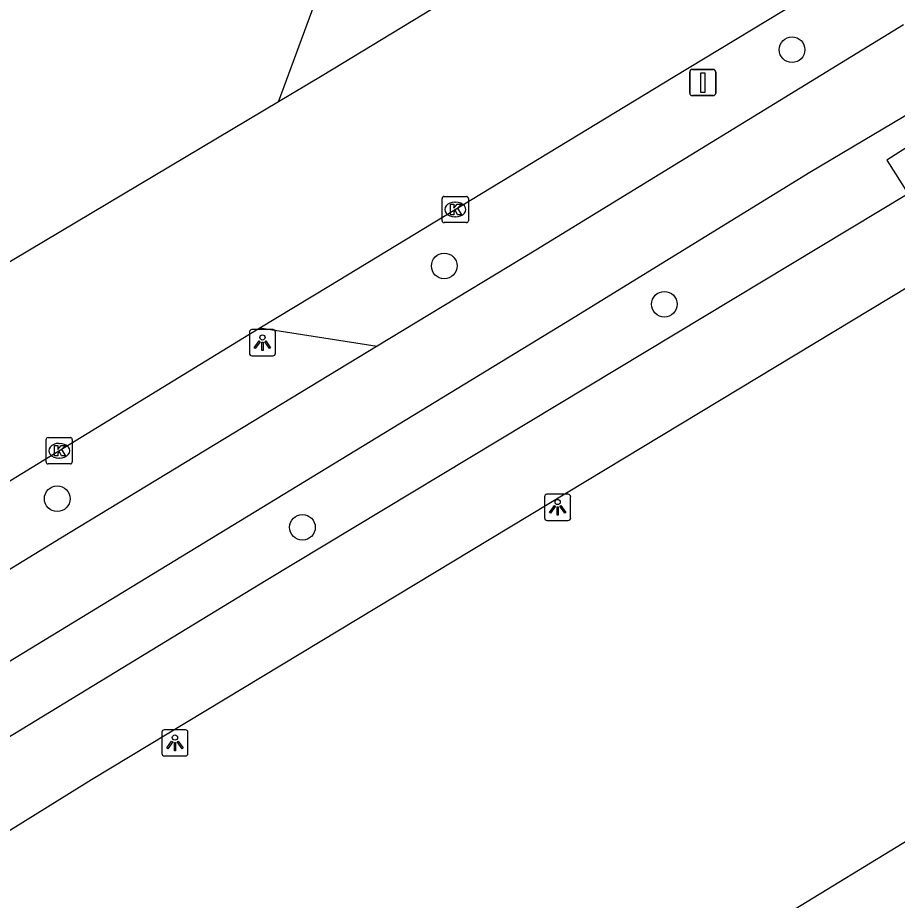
# Model space of a CAD drawing. Extents: x 158838 to 160074, y 386376 to 387776.
# Drawn here: x 159072.17 to 159105.7, y 387324.37 to 387358.04 of the extents above; entities that cross this region are included whole.
import ezdxf

# ---------------------------------------------------------------- set-up
doc = ezdxf.new("R2010")
doc.units = 0
for name, color, linetype in [('IMGEO_Berm_groen', 7, 'Continuous'), ('IMGEO_Boom', 7, 'Continuous'), ('IMGEO_Fietspad_gesloten', 7, 'Continuous'), ('IMGEO_Kolk', 7, 'Continuous'), ('IMGEO_Lichtpunt', 7, 'Continuous'), ('IMGEO_Pand', 7, 'Continuous'), ('IMGEO_Rijbaan_lokaal_gesloten', 7, 'Continuous'), ('IMGEO_Verkeersbordpaal', 7, 'Continuous'), ('IMGEO_Voetpad_open', 7, 'Continuous')]:
    doc.layers.add(name, color=color, linetype=linetype)

msp = doc.modelspace()

# ---------------------------------------------------------------- linework, layer by layer
at = {"layer": 'IMGEO_Berm_groen'}
for points in [[(159082.121, 387354.832), (159086.57, 387366.93)], [(159081.404, 387346.202), (159085.878, 387345.504)]]:
    msp.add_lwpolyline(points, dxfattribs=at)
at = {"layer": 'IMGEO_Boom'}
for centre in [(159101.687, 387356.814), (159088.431, 387348.567), (159096.819, 387347.106), (159073.682, 387339.689), (159083.027, 387338.598)]:
    msp.add_circle(centre, 0.489, dxfattribs=at)
at = {"layer": 'IMGEO_Fietspad_gesloten'}
for points in [[(159105.933, 387357.76), (159091.917, 387349.171), (159085.878, 387345.504)], [(158882.663, 387216.595), (158886.707, 387219.193), (158889.972, 387221.282), (158892.898, 387223.139), (158895.416, 387224.734), (158916.44, 387237.845), (158936.096, 387250), (158940.44, 387252.686), (158964.997, 387267.65), (158990.539, 387283.301), (159000, 387289.123), (159015.14, 387298.44), (159028.997, 387307.001), (159034.197, 387310.214), (159071.827, 387333.463), (159093.051, 387346.414), (159102.369, 387352.144), (159107.585, 387355.244)], [(159085.878, 387345.504), (159073.819, 387338.182), (159055.25, 387326.809), (159054.072, 387326.084)]]:
    msp.add_lwpolyline(points, dxfattribs=at)
at = {"layer": 'IMGEO_Kolk'}
for p, q in [((159088.349, 387350.292), (159088.349, 387351.144)), ((159088.424, 387351.218), (159089.276, 387351.218)), ((159088.837, 387350.998), (159088.862, 387350.998)), ((159089.35, 387351.144), (159089.35, 387350.292)), ((159088.86, 387350.438), (159088.835, 387350.438)), ((159089.276, 387350.218), (159088.424, 387350.218)), ((159073.256, 387341.093), (159073.256, 387341.945)), ((159073.331, 387342.019), (159074.183, 387342.019)), ((159074.257, 387341.945), (159074.257, 387341.093)), ((159073.744, 387341.799), (159073.769, 387341.799)), ((159073.767, 387341.239), (159073.742, 387341.239)), ((159074.183, 387341.019), (159073.331, 387341.019))]:
    msp.add_line(p, q, dxfattribs=at)
for points in [[(159088.349, 387350.292), (159088.349, 387351.144)], [(159088.424, 387351.218), (159089.276, 387351.218)], [(159089.35, 387351.144), (159089.35, 387350.292)], [(159088.67, 387350.918), (159088.793, 387350.918), (159088.793, 387350.767), (159088.923, 387350.918), (159089.087, 387350.918), (159088.941, 387350.767), (159089.094, 387350.518), (159088.942, 387350.518), (159088.857, 387350.682), (159088.793, 387350.615), (159088.793, 387350.518), (159088.67, 387350.518), (159088.67, 387350.918)], [(159089.276, 387350.218), (159088.424, 387350.218)], [(159073.256, 387341.093), (159073.256, 387341.945)], [(159073.331, 387342.019), (159074.183, 387342.019)], [(159074.257, 387341.945), (159074.257, 387341.093)], [(159073.577, 387341.719), (159073.7, 387341.719), (159073.7, 387341.568), (159073.83, 387341.719), (159073.994, 387341.719), (159073.848, 387341.568), (159074.001, 387341.319), (159073.849, 387341.319), (159073.764, 387341.483), (159073.7, 387341.416), (159073.7, 387341.319), (159073.577, 387341.319), (159073.577, 387341.719)], [(159074.183, 387341.019), (159073.331, 387341.019)]]:
    msp.add_lwpolyline(points, dxfattribs=at)
for centre, start, end in [((159088.426, 387351.142), 91.552, 178.448), ((159088.426, 387351.142), 91.552, 178.448), ((159089.274, 387351.142), 1.552, 88.448), ((159089.274, 387351.142), 1.552, 88.448), ((159088.426, 387350.294), 181.552, 268.448), ((159088.426, 387350.294), 181.552, 268.448), ((159089.274, 387350.294), 271.552, 358.448), ((159089.274, 387350.294), 271.552, 358.448), ((159073.333, 387341.943), 91.552, 178.448), ((159073.333, 387341.943), 91.552, 178.448), ((159074.181, 387341.943), 1.552, 88.448), ((159074.181, 387341.943), 1.552, 88.448), ((159073.333, 387341.095), 181.552, 268.448), ((159073.333, 387341.095), 181.552, 268.448), ((159074.181, 387341.095), 271.552, 358.448), ((159074.181, 387341.095), 271.552, 358.448)]:
    msp.add_arc(centre, 0.0765, start, end, dxfattribs=at)
for centre, major_axis, ratio, start_param, end_param in [((159088.836, 387350.718), (-0.387, 0.002), 0.722429, 4.712389, 7.853982), ((159088.861, 387350.718), (-0.39, 0.002), 0.717154, 1.570796, 4.712389), ((159073.743, 387341.519), (-0.387, 0.002), 0.722429, 4.712389, 7.853982), ((159073.768, 387341.519), (-0.39, 0.002), 0.717154, 1.570796, 4.712389)]:
    msp.add_ellipse(centre, major_axis=major_axis, ratio=ratio, start_param=start_param, end_param=end_param, dxfattribs=at)
at = {"layer": 'IMGEO_Lichtpunt'}
for p, q in [((159081.004, 387346.043), (159081.004, 387345.236)), ((159081.004, 387346.043), (159081.004, 387345.236)), ((159081.906, 387346.138), (159081.098, 387346.138)), ((159081.906, 387346.138), (159081.098, 387346.138)), ((159082, 387345.236), (159082, 387346.043)), ((159082, 387345.236), (159082, 387346.043)), ((159081.098, 387345.142), (159081.906, 387345.142)), ((159081.098, 387345.142), (159081.906, 387345.142)), ((159093.155, 387339.859), (159092.347, 387339.859)), ((159093.155, 387339.859), (159092.347, 387339.859)), ((159092.253, 387339.764), (159092.253, 387338.957)), ((159092.253, 387339.764), (159092.253, 387338.957)), ((159093.249, 387338.957), (159093.249, 387339.764)), ((159093.249, 387338.957), (159093.249, 387339.764)), ((159092.347, 387338.863), (159093.155, 387338.863)), ((159092.347, 387338.863), (159093.155, 387338.863)), ((159077.669, 387330.781), (159077.669, 387329.974)), ((159077.669, 387330.781), (159077.669, 387329.974)), ((159078.571, 387330.876), (159077.763, 387330.876)), ((159078.571, 387330.876), (159077.763, 387330.876)), ((159078.665, 387329.974), (159078.665, 387330.781)), ((159078.665, 387329.974), (159078.665, 387330.781)), ((159077.763, 387329.88), (159078.571, 387329.88)), ((159077.763, 387329.88), (159078.571, 387329.88))]:
    msp.add_line(p, q, dxfattribs=at)
for points in [[(159081.378, 387345.707), (159081.417, 387345.679), (159081.229, 387345.417), (159081.191, 387345.444), (159081.378, 387345.707)], [(159081.48, 387345.659), (159081.527, 387345.659), (159081.527, 387345.337), (159081.48, 387345.337), (159081.48, 387345.659)], [(159081.59, 387345.679), (159081.628, 387345.706), (159081.815, 387345.444), (159081.776, 387345.416), (159081.59, 387345.679)], [(159092.627, 387339.428), (159092.666, 387339.4), (159092.478, 387339.138), (159092.44, 387339.165), (159092.627, 387339.428)], [(159092.729, 387339.38), (159092.776, 387339.38), (159092.776, 387339.058), (159092.729, 387339.058), (159092.729, 387339.38)], [(159092.839, 387339.4), (159092.877, 387339.427), (159093.064, 387339.165), (159093.025, 387339.137), (159092.839, 387339.4)], [(159078.043, 387330.445), (159078.082, 387330.417), (159077.894, 387330.155), (159077.856, 387330.182), (159078.043, 387330.445)], [(159078.255, 387330.417), (159078.293, 387330.444), (159078.48, 387330.182), (159078.441, 387330.154), (159078.255, 387330.417)], [(159078.145, 387330.397), (159078.192, 387330.397), (159078.192, 387330.075), (159078.145, 387330.075), (159078.145, 387330.397)]]:
    msp.add_lwpolyline(points, dxfattribs=at)
for centre in [(159081.503, 387345.841), (159092.752, 387339.562), (159078.168, 387330.579)]:
    msp.add_circle(centre, 0.0994, dxfattribs=at)
for centre, start, end in [((159081.098, 387346.043), 90, 180), ((159081.098, 387346.043), 90, 180), ((159081.906, 387346.043), 0, 90), ((159081.906, 387346.043), 0, 90), ((159081.098, 387345.236), 180, 270), ((159081.098, 387345.236), 180, 270), ((159081.906, 387345.236), 270, 0), ((159081.906, 387345.236), 270, 360), ((159092.347, 387339.764), 90, 180), ((159092.347, 387339.764), 90, 180), ((159093.155, 387339.764), 0, 90), ((159093.155, 387339.764), 0, 90), ((159092.347, 387338.957), 180, 270), ((159092.347, 387338.957), 180, 270), ((159093.155, 387338.957), 270, 0), ((159093.155, 387338.957), 270, 360), ((159077.763, 387330.781), 90, 180), ((159077.763, 387330.781), 90, 180), ((159078.571, 387330.781), 0, 90), ((159078.571, 387330.781), 0, 90), ((159077.763, 387329.974), 180, 270), ((159077.763, 387329.974), 180, 270), ((159078.571, 387329.974), 270, 0), ((159078.571, 387329.974), 270, 360)]:
    msp.add_arc(centre, 0.0946, start, end, dxfattribs=at)
at = {"layer": 'IMGEO_Pand'}
msp.add_lwpolyline([(159086.152, 387314.485), (159107.384, 387327.45), (159113.737, 387314.386)], dxfattribs=at)
at = {"layer": 'IMGEO_Rijbaan_lokaal_gesloten'}
for points in [[(159103.128, 387367.581), (159083.773, 387355.816), (159082.121, 387354.832)], [(159081.404, 387346.202), (159084.039, 387347.8), (159097.159, 387355.762), (159105.499, 387360.823)], [(159082.121, 387354.832), (159071.424, 387348.46), (159052.345, 387336.735), (159029.692, 387322.822), (159000, 387304.466), (158993.363, 387300.451), (158983.119, 387294.146), (158956.858, 387278.066), (158929.459, 387261.238), (158902.295, 387244.602), (158876.496, 387228.784), (158869.764, 387224.678)], [(159052.624, 387328.579), (159052.759, 387328.662), (159080.985, 387345.947), (159081.404, 387346.202)]]:
    msp.add_lwpolyline(points, dxfattribs=at)
at = {"layer": 'IMGEO_Verkeersbordpaal'}
for p, q in [((159097.889, 387356.062), (159098.679, 387356.062)), ((159098.679, 387356.062), (159097.889, 387356.062)), ((159097.789, 387355.162), (159097.789, 387355.962)), ((159097.789, 387355.962), (159097.789, 387355.162)), ((159098.779, 387355.962), (159098.779, 387355.162)), ((159098.779, 387355.162), (159098.779, 387355.962)), ((159098.679, 387355.062), (159097.889, 387355.062)), ((159097.889, 387355.062), (159098.679, 387355.062))]:
    msp.add_line(p, q, dxfattribs=at)
msp.add_lwpolyline([(159098.209, 387355.937), (159098.359, 387355.937), (159098.359, 387355.187), (159098.209, 387355.187), (159098.209, 387355.937)], dxfattribs=at)
for centre, start, end in [((159097.889, 387355.962), 90, 180), ((159097.889, 387355.962), 90, 180), ((159098.679, 387355.962), 0, 90), ((159098.679, 387355.962), 360, 90), ((159097.889, 387355.162), 180, 270), ((159097.889, 387355.162), 180, 270), ((159098.679, 387355.162), 270, 0), ((159098.679, 387355.162), 270, 0)]:
    msp.add_arc(centre, 0.1, start, end, dxfattribs=at)
at = {"layer": 'IMGEO_Voetpad_open'}
for points in [[(159107.585, 387355.244), (159108.965, 387353.073), (159108.236, 387352.62), (159107.412, 387353.947), (159105.303, 387352.604), (159106.108, 387351.32), (159081.64, 387336.575), (159065.998, 387327.04), (159053.026, 387319.028), (159035.452, 387308.125), (159030.369, 387304.849), (159000, 387286.22), (158961.325, 387262.497)], [(159034.114, 387303.581), (159037.08, 387305.417), (159074.994, 387328.981), (159109.779, 387350.001), (159111.223, 387350.914)]]:
    msp.add_lwpolyline(points, dxfattribs=at)

doc.saveas('drawing.dxf')
